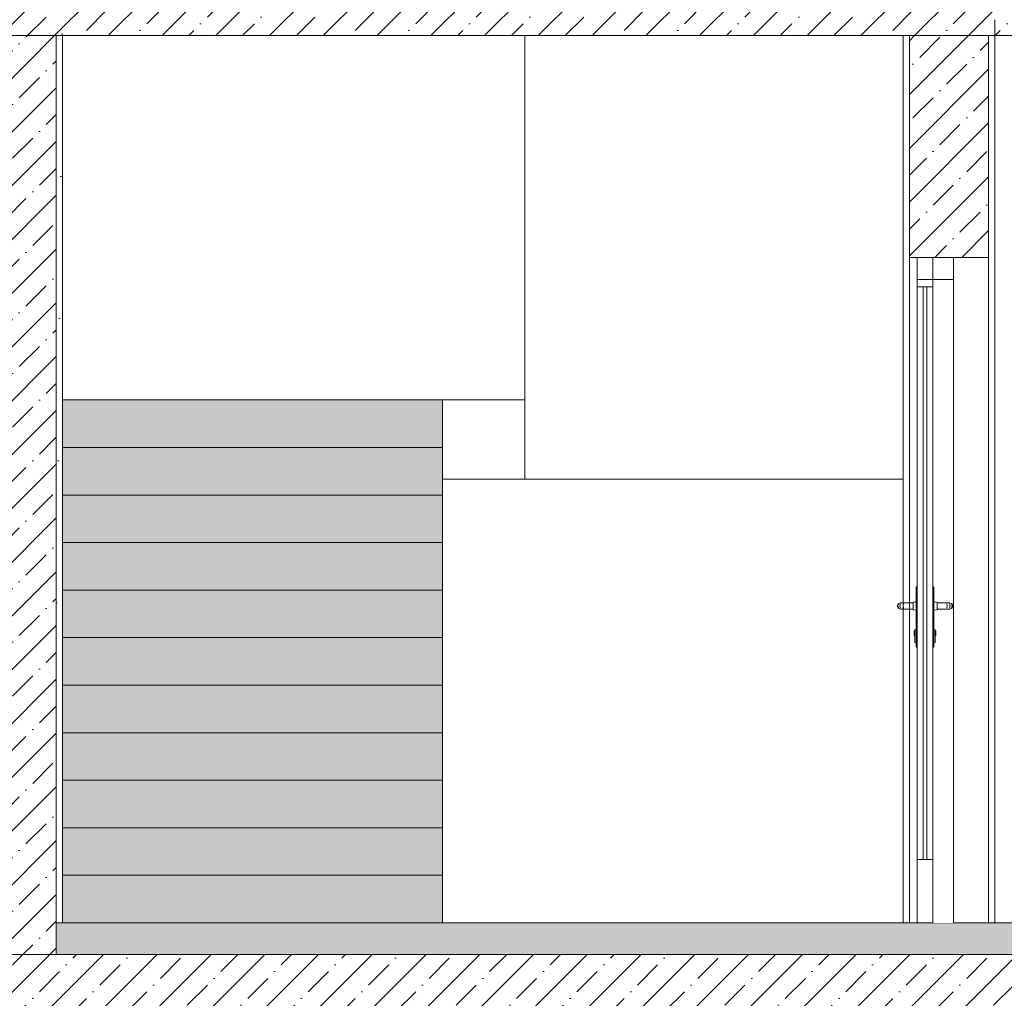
# Model space of a CAD drawing. Header units: millimetres. Extents: x -7244646 to -5701154, y 5723682 to 6071635.
# Tile 265 of 656: x -6383777 to -6380669, y 5809771 to 5812859. Entities that reach past the tile are written whole.
import ezdxf

# ---------------------------------------------------------------- set-up
doc = ezdxf.new("R2010")
doc.units = ezdxf.units.MM
doc.header["$MEASUREMENT"] = 0
doc.set_wipeout_variables(frame=1)
doc.linetypes.add('Wipeout_Contour', pattern=[1000, 0, -1000])
for name, color, linetype, lineweight in [('0_Ном._пера__1', 7, 'Continuous', 0), ('0_Ном._пера__18', 9, 'Continuous', 5), ('0_Ном._пера__21', 7, 'Continuous', 5), ('АР-Стены_внешние_.АР_Ном._пера__120', 7, 'Continuous', 0), ('АР-Стены_внешние_.АР_Ном._пера__19', 255, 'Continuous', 0), ('АР-Стены_внутренние_пилоны.АР_Ном._пера__1', 7, 'Continuous', 0), ('АР-Стены_внутренние_пилоны.АР_Ном._пера__120', 7, 'Continuous', 0)]:
    doc.layers.add(name, color=color, linetype=linetype, lineweight=lineweight)
pattern_1 = [(45, (-7387333.12, 5739809.18), (-84.852814, 84.852814), []), (45, (-7387375.54, 5739851.61), (-84.852814, 84.852814), [90, -30, 0, -30])]

msp = doc.modelspace()

# ---------------------------------------------------------------- hatches: boundary and pattern name
at = {"layer": '0_Ном._пера__1', "linetype": 'Continuous', "lineweight": 0}
h = msp.add_hatch(dxfattribs=at)
h.set_pattern_fill('ЖЕЛЕЗОБЕТОН__PROJECT__0003', style=0, pattern_type=2)
h.set_pattern_definition(pattern_1)
h.paths.add_polyline_path([(-6385862.134, 5813059.179), (-6385862.134, 5812809.179), (-6378784.171, 5812809.179), (-6378784.171, 5813059.179)])
at = {"layer": '0_Ном._пера__1', "linetype": 'Continuous', "lineweight": 5}
h = msp.add_hatch(dxfattribs=at)
h.set_pattern_fill('ШТУКАТУРКА__ГИПС_01_0003', style=0, pattern_type=2)
h.set_pattern_definition([(45, (-7387333.12, 5740159.18), (-111.369318, 111.369318), [0, -105, 0, -157.5]), (110, (-7386983.12, 5740159.18), (148.001588, 53.868173), [0, -77, 0, -133])])
h.paths.add_polyline_path([(-6383662.356, 5812859.179), (-6383662.356, 5809924.179), (-6383642.356, 5809924.179), (-6383642.356, 5812859.179)])
at = {"layer": '0_Ном._пера__1', "linetype": 'Continuous', "lineweight": 0}
h = msp.add_hatch(dxfattribs=at)
h.set_pattern_fill('ЖЕЛЕЗОБЕТОН__PROJECT__0003', style=0, pattern_type=2)
h.set_pattern_definition(pattern_1)
h.paths.add_polyline_path([(-6383662.356, 5812809.179), (-6383912.356, 5812809.179), (-6383912.356, 5809909.179), (-6383662.356, 5809909.179)])
h = msp.add_hatch(dxfattribs=at)
h.set_pattern_fill('ЖЕЛЕЗОБЕТОН__PROJECT__0003', style=0, pattern_type=2)
h.set_pattern_definition(pattern_1)
h.paths.add_polyline_path([(-6385862.134, 5809909.179), (-6385862.134, 5809709.179), (-6378784.171, 5809709.179), (-6378784.171, 5809909.179)])
at = {"layer": '0_Ном._пера__18', "linetype": 'Continuous', "lineweight": 5}
msp.add_hatch(color=9, dxfattribs=at).paths.add_polyline_path([(-6383662.356, 5809909.179), (-6379029.103, 5809909.179), (-6379029.103, 5810009.179), (-6383662.356, 5810009.179)])
at = {"layer": 'АР-Стены_внешние_.АР_Ном._пера__19', "linetype": 'Continuous', "lineweight": 0}
for points in [[(-6383642.371, 5811509.179), (-6382442.371, 5811509.179), (-6382442.371, 5811659.179), (-6383642.371, 5811659.179)], [(-6383642.371, 5811359.179), (-6382442.371, 5811359.179), (-6382442.371, 5811509.179), (-6383642.371, 5811509.179)], [(-6383642.371, 5811209.179), (-6382442.371, 5811209.179), (-6382442.371, 5811359.179), (-6383642.371, 5811359.179)], [(-6383642.371, 5811059.179), (-6382442.371, 5811059.179), (-6382442.371, 5811209.179), (-6383642.371, 5811209.179)], [(-6383642.371, 5810909.179), (-6382442.371, 5810909.179), (-6382442.371, 5811059.179), (-6383642.371, 5811059.179)], [(-6383642.371, 5810759.179), (-6382442.371, 5810759.179), (-6382442.371, 5810909.179), (-6383642.371, 5810909.179)], [(-6383642.371, 5810609.179), (-6382442.371, 5810609.179), (-6382442.371, 5810759.179), (-6383642.371, 5810759.179)], [(-6383642.371, 5810459.179), (-6382442.371, 5810459.179), (-6382442.371, 5810609.179), (-6383642.371, 5810609.179)], [(-6383642.371, 5810309.179), (-6382442.371, 5810309.179), (-6382442.371, 5810459.179), (-6383642.371, 5810459.179)], [(-6383642.371, 5810159.179), (-6382442.371, 5810159.179), (-6382442.371, 5810309.179), (-6383642.371, 5810309.179)], [(-6383642.371, 5810009.179), (-6382442.371, 5810009.179), (-6382442.371, 5810159.179), (-6383642.371, 5810159.179)]]:
    msp.add_hatch(color=255, dxfattribs=at).paths.add_polyline_path(points)
at = {"layer": 'АР-Стены_внутренние_пилоны.АР_Ном._пера__1', "linetype": 'Continuous', "lineweight": 0}
h = msp.add_hatch(dxfattribs=at)
h.set_pattern_fill('ЖЕЛЕЗОБЕТОН__PROJECT__0003', style=0, pattern_type=2)
h.set_pattern_definition(pattern_1)
h.paths.add_polyline_path([(-6380968.773, 5812809.179), (-6380718.773, 5812809.179), (-6380718.773, 5812109.179), (-6380968.773, 5812109.179)])

# ---------------------------------------------------------------- linework, layer by layer
at = {"layer": '0_Ном._пера__1', "color": 7, "linetype": 'Continuous', "lineweight": 0}
for p, q in [((-6383662.356, 5812809.179), (-6383662.356, 5809924.179)), ((-6383642.356, 5812809.179), (-6383642.356, 5810024.179)), ((-6380718.773, 5812109.179), (-6380718.773, 5810009.179)), ((-6380925.171, 5812016.179), (-6380925.171, 5810209.179)), ((-6380913.171, 5810209.179), (-6380913.171, 5812016.179)), ((-6383642.356, 5811659.179), (-6382442.373, 5811659.179)), ((-6382442.373, 5811659.179), (-6382182.372, 5811659.179)), ((-6380988.773, 5811409.179), (-6382442.373, 5811409.179)), ((-6380894.171, 5810209.179), (-6380944.171, 5810209.179))]:
    msp.add_line(p, q, dxfattribs=at)
at = {"layer": '0_Ном._пера__1', "color": 7, "linetype": 'Continuous', "lineweight": 0, "flags": 128}
msp.add_lwpolyline([(-6383662.356, 5809909.179), (-6379029.103, 5809909.179), (-6379029.103, 5810009.179), (-6383662.356, 5810009.179)], close=True, dxfattribs=at)
at = {"layer": '0_Ном._пера__21', "color": 7, "linetype": 'Continuous', "lineweight": 5, "flags": 128}
for points in [[(-6385862.134, 5813059.179), (-6385862.134, 5812809.179), (-6378784.171, 5812809.179), (-6378784.171, 5813059.179)], [(-6383662.356, 5812809.179), (-6383912.356, 5812809.179), (-6383912.356, 5809909.179), (-6383662.356, 5809909.179)], [(-6385862.134, 5809909.179), (-6385862.134, 5809709.179), (-6378784.171, 5809709.179), (-6378784.171, 5809909.179)]]:
    msp.add_lwpolyline(points, close=True, dxfattribs=at)
at = {"layer": 'АР-Стены_внешние_.АР_Ном._пера__120', "color": 7, "linetype": 'Continuous', "lineweight": 0, "flags": 128}
for points in [[(-6383642.371, 5811509.179), (-6382442.371, 5811509.179), (-6382442.371, 5811659.179), (-6383642.371, 5811659.179)], [(-6383642.371, 5811359.179), (-6382442.371, 5811359.179), (-6382442.371, 5811509.179), (-6383642.371, 5811509.179)], [(-6383642.371, 5811209.179), (-6382442.371, 5811209.179), (-6382442.371, 5811359.179), (-6383642.371, 5811359.179)], [(-6383642.371, 5811059.179), (-6382442.371, 5811059.179), (-6382442.371, 5811209.179), (-6383642.371, 5811209.179)], [(-6383642.371, 5810909.179), (-6382442.371, 5810909.179), (-6382442.371, 5811059.179), (-6383642.371, 5811059.179)], [(-6383642.371, 5810759.179), (-6382442.371, 5810759.179), (-6382442.371, 5810909.179), (-6383642.371, 5810909.179)], [(-6383642.371, 5810609.179), (-6382442.371, 5810609.179), (-6382442.371, 5810759.179), (-6383642.371, 5810759.179)], [(-6383642.371, 5810459.179), (-6382442.371, 5810459.179), (-6382442.371, 5810609.179), (-6383642.371, 5810609.179)], [(-6383642.371, 5810309.179), (-6382442.371, 5810309.179), (-6382442.371, 5810459.179), (-6383642.371, 5810459.179)], [(-6383642.371, 5810159.179), (-6382442.371, 5810159.179), (-6382442.371, 5810309.179), (-6383642.371, 5810309.179)], [(-6383642.371, 5810009.179), (-6382442.371, 5810009.179), (-6382442.371, 5810159.179), (-6383642.371, 5810159.179)]]:
    msp.add_lwpolyline(points, close=True, dxfattribs=at)
at = {"layer": 'АР-Стены_внутренние_пилоны.АР_Ном._пера__120', "color": 7, "linetype": 'Continuous', "lineweight": 0}
msp.add_line((-6380698.773, 5812859.179), (-6380698.773, 5810009.179), dxfattribs=at)
at = {"layer": 'АР-Стены_внутренние_пилоны.АР_Ном._пера__120', "color": 7, "linetype": 'Continuous', "lineweight": 5, "flags": 128}
msp.add_lwpolyline([(-6380968.773, 5812809.179), (-6380718.773, 5812809.179), (-6380718.773, 5812109.179), (-6380968.773, 5812109.179)], close=True, dxfattribs=at)

# ---------------------------------------------------------------- wipeouts: each hides what was drawn before it
at = {"color": 254, "linetype": 'Wipeout_Contour', "lineweight": 0, "ltscale": 34524832.80743171}
msp.add_wipeout([(-6382182.372, 5811471.989), (-6382182.372, 5811464.179), (-6380982.372, 5811464.179), (-6380982.372, 5811471.989)], dxfattribs=at)
at = {"color": 254, "linetype": 'Wipeout_Contour', "lineweight": 0, "ltscale": 34521619.56187667}
msp.add_wipeout([(-6380944.171, 5811069.179), (-6380947.171, 5811069.179), (-6380947.171, 5810879.179), (-6380944.171, 5810879.179)], dxfattribs=at)
at = {"color": 254, "linetype": 'Wipeout_Contour', "lineweight": 0, "ltscale": 34521851.08066186}
msp.add_wipeout([(-6380997.171, 5810999.179), (-6380995.648, 5810999.179), (-6381002.309, 5811002.108), (-6381004.242, 5811002.108)], dxfattribs=at)

# ---------------------------------------------------------------- next in the draw order: linework, layer by layer
at = {"layer": '0_Ном._пера__1', "color": 7, "linetype": 'Continuous', "lineweight": 0}
for p, q in [((-6382182.372, 5812809.179), (-6382182.372, 5811409.179)), ((-6380944.171, 5811069.179), (-6380947.171, 5811069.179))]:
    msp.add_line(p, q, dxfattribs=at)

# ---------------------------------------------------------------- next in the draw order: wipeouts: each hides what was drawn before it
at = {"color": 254, "linetype": 'Wipeout_Contour', "lineweight": 0, "ltscale": 233019693.1093585}
msp.add_wipeout([(-6380894.171, 5812109.179), (-6380894.171, 5811069.179), (-6380891.171, 5811069.179), (-6380891.171, 5811022.179), (-6380881.171, 5811021.179), (-6380881.171, 5811019.179), (-6380841.171, 5811019.179), (-6380834.1, 5811016.25), (-6380831.171, 5811009.179), (-6380834.1, 5811002.108), (-6380841.171, 5810999.179), (-6380881.171, 5810999.179), (-6380881.171, 5810997.179), (-6380891.171, 5810996.179), (-6380891.171, 5810936.179), (-6380887.171, 5810934.179), (-6380887.171, 5810931.179), (-6380885.171, 5810930.179), (-6380885.171, 5810916.179), (-6380887.171, 5810915.179), (-6380887.171, 5810894.179), (-6380891.171, 5810892.179), (-6380891.171, 5810879.179), (-6380894.171, 5810879.179), (-6380894.171, 5810009.179), (-6380829.171, 5810009.179), (-6380829.171, 5812109.179)], dxfattribs=at)
at = {"color": 254, "linetype": 'Wipeout_Contour', "lineweight": 0, "ltscale": 34521878.89563948}
msp.add_wipeout([(-6381004.242, 5811002.108), (-6381002.309, 5811002.108), (-6381005.068, 5811009.179), (-6381007.171, 5811009.179)], dxfattribs=at)
at = {"color": 254, "linetype": 'Wipeout_Contour', "lineweight": 0, "ltscale": 34521521.0476914}
msp.add_wipeout([(-6380951.171, 5810934.179), (-6380951.171, 5810931.5), (-6380947.171, 5810933.232), (-6380947.171, 5810936.179)], dxfattribs=at)
at = {"color": 254, "linetype": 'Wipeout_Contour', "lineweight": 0, "ltscale": 34521454.23851386}
msp.add_wipeout([(-6380951.171, 5810904.179), (-6380947.171, 5810903.179), (-6380947.171, 5810914.179), (-6380951.171, 5810914.179)], dxfattribs=at)

# ---------------------------------------------------------------- next in the draw order: linework, layer by layer
at = {"layer": '0_Ном._пера__1', "color": 7, "linetype": 'Continuous', "lineweight": 0}
for p, q in [((-6380829.171, 5812109.179), (-6380944.171, 5812109.179)), ((-6380894.171, 5812109.179), (-6380894.171, 5812016.179)), ((-6380829.171, 5812039.179), (-6380829.171, 5812109.179)), ((-6380894.171, 5812016.179), (-6380944.171, 5812016.179))]:
    msp.add_line(p, q, dxfattribs=at)
at = {"layer": '0_Ном._пера__1', "color": 7, "linetype": 'Continuous', "lineweight": 0, "flags": 128}
msp.add_lwpolyline([(-6380829.171, 5812039.179), (-6380944.171, 5812039.179)], dxfattribs=at)

# ---------------------------------------------------------------- next in the draw order: wipeouts: each hides what was drawn before it
at = {"color": 254, "linetype": 'Wipeout_Contour', "lineweight": 0, "ltscale": 34521462.81860071}
msp.add_wipeout([(-6380894.171, 5811069.179), (-6380894.171, 5810879.179), (-6380891.171, 5810879.179), (-6380891.171, 5811069.179)], dxfattribs=at)
at = {"color": 254, "linetype": 'Wipeout_Contour', "lineweight": 0, "ltscale": 34521897.93980964}
msp.add_wipeout([(-6381007.171, 5811009.179), (-6381005.068, 5811009.179), (-6381002.309, 5811016.25), (-6381004.242, 5811016.25)], dxfattribs=at)
at = {"color": 254, "linetype": 'Wipeout_Contour', "lineweight": 0, "ltscale": 34521373.85043792}
msp.add_wipeout([(-6380841.171, 5810999.179), (-6380834.1, 5811002.108), (-6380836.033, 5811002.108), (-6380842.693, 5810999.179)], dxfattribs=at)
at = {"color": 254, "linetype": 'Wipeout_Contour', "lineweight": 0, "ltscale": 34521506.89226197}
msp.add_wipeout([(-6380951.171, 5810924.179), (-6380947.171, 5810925.179), (-6380947.171, 5810933.232), (-6380951.171, 5810931.5)], dxfattribs=at)
at = {"color": 254, "linetype": 'Wipeout_Contour', "lineweight": 0, "ltscale": 34521429.74141583}
msp.add_wipeout([(-6380951.171, 5810896.859), (-6380947.171, 5810895.127), (-6380947.171, 5810903.179), (-6380951.171, 5810904.179)], dxfattribs=at)

# ---------------------------------------------------------------- next in the draw order: linework, layer by layer
at = {"layer": '0_Ном._пера__1', "color": 7, "linetype": 'Continuous', "lineweight": 0}
msp.add_line((-6380894.171, 5811069.179), (-6380891.171, 5811069.179), dxfattribs=at)

# ---------------------------------------------------------------- next in the draw order: wipeouts: each hides what was drawn before it
at = {"color": 254, "linetype": 'Wipeout_Contour', "lineweight": 0, "ltscale": 34521897.05737163}
msp.add_wipeout([(-6381004.242, 5811016.25), (-6381002.309, 5811016.25), (-6380995.648, 5811019.179), (-6380997.171, 5811019.179)], dxfattribs=at)
at = {"color": 254, "linetype": 'Wipeout_Contour', "lineweight": 0, "ltscale": 34521372.96833326}
msp.add_wipeout([(-6380834.1, 5811002.108), (-6380831.171, 5811009.179), (-6380833.274, 5811009.179), (-6380836.033, 5811002.108)], dxfattribs=at)
at = {"color": 254, "linetype": 'Wipeout_Contour', "lineweight": 0, "ltscale": 34521343.60191295}
msp.add_wipeout([(-6380891.171, 5810936.179), (-6380891.171, 5810933.232), (-6380887.171, 5810931.5), (-6380887.171, 5810934.179)], dxfattribs=at)
at = {"color": 254, "linetype": 'Wipeout_Contour', "lineweight": 0, "ltscale": 34521482.39512242}
msp.add_wipeout([(-6380951.171, 5810914.179), (-6380947.171, 5810914.179), (-6380947.171, 5810925.179), (-6380951.171, 5810924.179)], dxfattribs=at)
at = {"color": 254, "linetype": 'Wipeout_Contour', "lineweight": 0, "ltscale": 34521276.79239303}
msp.add_wipeout([(-6380887.171, 5810904.179), (-6380887.171, 5810914.179), (-6380891.171, 5810914.179), (-6380891.171, 5810903.179)], dxfattribs=at)
at = {"color": 254, "linetype": 'Wipeout_Contour', "lineweight": 0, "ltscale": 34521415.58602779}
msp.add_wipeout([(-6380951.171, 5810896.859), (-6380951.171, 5810894.179), (-6380947.171, 5810892.179), (-6380947.171, 5810895.127)], dxfattribs=at)

# ---------------------------------------------------------------- next in the draw order: linework, layer by layer
at = {"layer": '0_Ном._пера__1', "color": 7, "linetype": 'Continuous', "lineweight": 0}
for p, q in [((-6380951.171, 5810896.859), (-6380951.171, 5810894.179)), ((-6380951.171, 5810894.179), (-6380947.171, 5810892.179)), ((-6380944.171, 5810879.179), (-6380947.171, 5810879.179))]:
    msp.add_line(p, q, dxfattribs=at)

# ---------------------------------------------------------------- next in the draw order: wipeouts: each hides what was drawn before it
at = {"color": 254, "linetype": 'Wipeout_Contour', "lineweight": 0, "ltscale": 34521841.02949584}
msp.add_wipeout([(-6380995.648, 5810999.179), (-6380991.313, 5810999.179), (-6380996.411, 5811002.108), (-6381002.309, 5811002.108)], dxfattribs=at)
at = {"color": 254, "linetype": 'Wipeout_Contour', "lineweight": 0, "ltscale": 34521392.01277801}
msp.add_wipeout([(-6380831.171, 5811009.179), (-6380834.1, 5811016.25), (-6380836.033, 5811016.25), (-6380833.274, 5811009.179)], dxfattribs=at)
at = {"color": 254, "linetype": 'Wipeout_Contour', "lineweight": 0, "ltscale": 34521329.44641095}
msp.add_wipeout([(-6380887.171, 5810924.179), (-6380887.171, 5810931.5), (-6380891.171, 5810933.232), (-6380891.171, 5810925.179)], dxfattribs=at)
at = {"color": 254, "linetype": 'Wipeout_Contour', "lineweight": 0, "ltscale": 34521494.37093215}
msp.add_wipeout([(-6380953.171, 5810923.179), (-6380953.171, 5810918.23), (-6380951.171, 5810917.523), (-6380951.171, 5810923.179)], dxfattribs=at)
at = {"color": 254, "linetype": 'Wipeout_Contour', "lineweight": 0, "ltscale": 34521252.29516947}
msp.add_wipeout([(-6380887.171, 5810896.859), (-6380887.171, 5810904.179), (-6380891.171, 5810903.179), (-6380891.171, 5810895.127)], dxfattribs=at)

# ---------------------------------------------------------------- next in the draw order: wipeouts: each hides what was drawn before it
at = {"color": 254, "linetype": 'Wipeout_Contour', "lineweight": 0, "ltscale": 34521866.74102817}
msp.add_wipeout([(-6381002.309, 5811002.108), (-6380996.411, 5811002.108), (-6380998.523, 5811009.179), (-6381005.068, 5811009.179)], dxfattribs=at)
at = {"color": 254, "linetype": 'Wipeout_Contour', "lineweight": 0, "ltscale": 34521419.82777883}
msp.add_wipeout([(-6380834.1, 5811016.25), (-6380841.171, 5811019.179), (-6380842.693, 5811019.179), (-6380836.033, 5811016.25)], dxfattribs=at)
at = {"color": 254, "linetype": 'Wipeout_Contour', "lineweight": 0, "ltscale": 34521484.25176574}
msp.add_wipeout([(-6380953.171, 5810916.179), (-6380951.171, 5810915.179), (-6380951.171, 5810917.523), (-6380953.171, 5810918.23)], dxfattribs=at)
at = {"color": 254, "linetype": 'Wipeout_Contour', "lineweight": 0, "ltscale": 34521304.94914588}
msp.add_wipeout([(-6380887.171, 5810914.179), (-6380887.171, 5810924.179), (-6380891.171, 5810925.179), (-6380891.171, 5810914.179)], dxfattribs=at)
at = {"color": 254, "linetype": 'Wipeout_Contour', "lineweight": 0, "ltscale": 34521238.13970887}
msp.add_wipeout([(-6380887.171, 5810896.859), (-6380891.171, 5810895.127), (-6380891.171, 5810892.179), (-6380887.171, 5810894.179)], dxfattribs=at)

# ---------------------------------------------------------------- next in the draw order: linework, layer by layer
at = {"layer": '0_Ном._пера__1', "color": 7, "linetype": 'Continuous', "lineweight": 0}
for p, q in [((-6380951.171, 5810904.179), (-6380951.171, 5810896.859)), ((-6380894.171, 5810879.179), (-6380891.171, 5810879.179)), ((-6380887.171, 5810894.179), (-6380891.171, 5810892.179)), ((-6380887.171, 5810896.859), (-6380887.171, 5810894.179))]:
    msp.add_line(p, q, dxfattribs=at)

# ---------------------------------------------------------------- next in the draw order: wipeouts: each hides what was drawn before it
at = {"color": 254, "linetype": 'Wipeout_Contour', "lineweight": 0, "ltscale": 34521885.78520474}
msp.add_wipeout([(-6381005.068, 5811009.179), (-6380998.523, 5811009.179), (-6380996.411, 5811016.25), (-6381002.309, 5811016.25)], dxfattribs=at)
at = {"color": 254, "linetype": 'Wipeout_Contour', "lineweight": 0, "ltscale": 34521383.90149219}
msp.add_wipeout([(-6380842.693, 5810999.179), (-6380836.033, 5811002.108), (-6380841.931, 5811002.108), (-6380847.029, 5810999.179)], dxfattribs=at)
at = {"color": 254, "linetype": 'Wipeout_Contour', "lineweight": 0, "ltscale": 34521518.60485238}
msp.add_wipeout([(-6380953.171, 5810928.129), (-6380951.171, 5810928.836), (-6380951.171, 5810931.179), (-6380953.171, 5810930.179)], dxfattribs=at)
at = {"color": 254, "linetype": 'Wipeout_Contour', "lineweight": 0, "ltscale": 34521299.18037581}
msp.add_wipeout([(-6380887.171, 5810923.179), (-6380887.171, 5810917.523), (-6380885.171, 5810918.23), (-6380885.171, 5810923.179)], dxfattribs=at)

# ---------------------------------------------------------------- next in the draw order: wipeouts: each hides what was drawn before it
at = {"color": 254, "linetype": 'Wipeout_Contour', "lineweight": 0, "ltscale": 34521887.0062187}
msp.add_wipeout([(-6381002.309, 5811016.25), (-6380996.411, 5811016.25), (-6380991.313, 5811019.179), (-6380995.648, 5811019.179)], dxfattribs=at)
at = {"color": 254, "linetype": 'Wipeout_Contour', "lineweight": 0, "ltscale": 34521385.12280285}
msp.add_wipeout([(-6380836.033, 5811002.108), (-6380833.274, 5811009.179), (-6380839.819, 5811009.179), (-6380841.931, 5811002.108)], dxfattribs=at)
at = {"color": 254, "linetype": 'Wipeout_Contour', "lineweight": 0, "ltscale": 34521508.48567923}
msp.add_wipeout([(-6380953.171, 5810928.129), (-6380953.171, 5810923.179), (-6380951.171, 5810923.179), (-6380951.171, 5810928.836)], dxfattribs=at)
at = {"color": 254, "linetype": 'Wipeout_Contour', "lineweight": 0, "ltscale": 34521289.06115229}
msp.add_wipeout([(-6380885.171, 5810916.179), (-6380885.171, 5810918.23), (-6380887.171, 5810917.523), (-6380887.171, 5810915.179)], dxfattribs=at)

# ---------------------------------------------------------------- next in the draw order: linework, layer by layer
at = {"layer": '0_Ном._пера__1', "color": 7, "linetype": 'Continuous', "lineweight": 0}
for p, q in [((-6380953.171, 5810930.179), (-6380951.171, 5810931.179)), ((-6380953.171, 5810930.179), (-6380953.171, 5810928.129)), ((-6380951.171, 5810934.179), (-6380947.171, 5810936.179)), ((-6380951.171, 5810934.179), (-6380951.171, 5810931.5)), ((-6380951.171, 5810931.5), (-6380951.171, 5810924.179)), ((-6380953.171, 5810928.129), (-6380953.171, 5810923.179)), ((-6380953.171, 5810923.179), (-6380953.171, 5810918.23)), ((-6380953.171, 5810918.23), (-6380953.171, 5810916.179)), ((-6380953.171, 5810916.179), (-6380951.171, 5810915.179)), ((-6380951.171, 5810924.179), (-6380951.171, 5810914.179)), ((-6380951.171, 5810914.179), (-6380951.171, 5810904.179)), ((-6380887.171, 5810904.179), (-6380887.171, 5810896.859))]:
    msp.add_line(p, q, dxfattribs=at)

# ---------------------------------------------------------------- next in the draw order: wipeouts: each hides what was drawn before it
at = {"color": 254, "linetype": 'Wipeout_Contour', "lineweight": 0, "ltscale": 34521822.18334603}
msp.add_wipeout([(-6380991.313, 5810999.179), (-6380984.825, 5810999.179), (-6380987.584, 5811002.108), (-6380996.411, 5811002.108)], dxfattribs=at)
at = {"color": 254, "linetype": 'Wipeout_Contour', "lineweight": 0, "ltscale": 34521404.16724119}
msp.add_wipeout([(-6380833.274, 5811009.179), (-6380836.033, 5811016.25), (-6380841.931, 5811016.25), (-6380839.819, 5811009.179)], dxfattribs=at)
at = {"color": 254, "linetype": 'Wipeout_Contour', "lineweight": 0, "ltscale": 34521323.41443283}
msp.add_wipeout([(-6380885.171, 5810928.129), (-6380885.171, 5810930.179), (-6380887.171, 5810931.179), (-6380887.171, 5810928.836)], dxfattribs=at)

# ---------------------------------------------------------------- next in the draw order: wipeouts: each hides what was drawn before it
at = {"color": 254, "linetype": 'Wipeout_Contour', "lineweight": 0, "ltscale": 34521843.78114017}
msp.add_wipeout([(-6380996.411, 5811002.108), (-6380987.584, 5811002.108), (-6380988.726, 5811009.179), (-6380998.523, 5811009.179)], dxfattribs=at)
at = {"color": 254, "linetype": 'Wipeout_Contour', "lineweight": 0, "ltscale": 34521429.87882002}
msp.add_wipeout([(-6380836.033, 5811016.25), (-6380842.693, 5811019.179), (-6380847.029, 5811019.179), (-6380841.931, 5811016.25)], dxfattribs=at)
at = {"color": 254, "linetype": 'Wipeout_Contour', "lineweight": 0, "ltscale": 34521313.29520255}
msp.add_wipeout([(-6380887.171, 5810923.179), (-6380885.171, 5810923.179), (-6380885.171, 5810928.129), (-6380887.171, 5810928.836)], dxfattribs=at)

# ---------------------------------------------------------------- next in the draw order: linework, layer by layer
at = {"layer": '0_Ном._пера__1', "color": 7, "linetype": 'Continuous', "lineweight": 0}
for p, q in [((-6380887.171, 5810934.179), (-6380891.171, 5810936.179)), ((-6380887.171, 5810934.179), (-6380887.171, 5810931.5)), ((-6380887.171, 5810931.5), (-6380887.171, 5810924.179)), ((-6380885.171, 5810930.179), (-6380887.171, 5810931.179)), ((-6380885.171, 5810930.179), (-6380885.171, 5810928.129)), ((-6380887.171, 5810924.179), (-6380887.171, 5810914.179)), ((-6380885.171, 5810916.179), (-6380887.171, 5810915.179)), ((-6380887.171, 5810914.179), (-6380887.171, 5810904.179)), ((-6380885.171, 5810928.129), (-6380885.171, 5810923.179)), ((-6380885.171, 5810923.179), (-6380885.171, 5810918.23)), ((-6380885.171, 5810918.23), (-6380885.171, 5810916.179))]:
    msp.add_line(p, q, dxfattribs=at)

# ---------------------------------------------------------------- next in the draw order: wipeouts: each hides what was drawn before it
at = {"color": 254, "linetype": 'Wipeout_Contour', "lineweight": 0, "ltscale": 34521862.82532876}
msp.add_wipeout([(-6380998.523, 5811009.179), (-6380988.726, 5811009.179), (-6380987.584, 5811016.25), (-6380996.411, 5811016.25)], dxfattribs=at)
at = {"color": 254, "linetype": 'Wipeout_Contour', "lineweight": 0, "ltscale": 34521402.74744467}
msp.add_wipeout([(-6380847.029, 5810999.179), (-6380841.931, 5811002.108), (-6380850.758, 5811002.108), (-6380853.517, 5810999.179)], dxfattribs=at)

# ---------------------------------------------------------------- next in the draw order: wipeouts: each hides what was drawn before it
at = {"color": 254, "linetype": 'Wipeout_Contour', "lineweight": 0, "ltscale": 34521868.16009335}
msp.add_wipeout([(-6380996.411, 5811016.25), (-6380987.584, 5811016.25), (-6380984.825, 5811019.179), (-6380991.313, 5811019.179)], dxfattribs=at)
at = {"color": 254, "linetype": 'Wipeout_Contour', "lineweight": 0, "ltscale": 34521408.08244069}
msp.add_wipeout([(-6380841.931, 5811002.108), (-6380839.819, 5811009.179), (-6380849.615, 5811009.179), (-6380850.758, 5811002.108)], dxfattribs=at)

# ---------------------------------------------------------------- next in the draw order: wipeouts: each hides what was drawn before it
at = {"color": 254, "linetype": 'Wipeout_Contour', "lineweight": 0, "ltscale": 34521798.01407692}
msp.add_wipeout([(-6380984.825, 5810999.179), (-6380977.171, 5810999.179), (-6380977.867, 5811002.108), (-6380987.584, 5811002.108)], dxfattribs=at)
at = {"color": 254, "linetype": 'Wipeout_Contour', "lineweight": 0, "ltscale": 34521427.12686701}
msp.add_wipeout([(-6380839.819, 5811009.179), (-6380841.931, 5811016.25), (-6380850.758, 5811016.25), (-6380849.615, 5811009.179)], dxfattribs=at)

# ---------------------------------------------------------------- next in the draw order: wipeouts: each hides what was drawn before it
at = {"color": 254, "linetype": 'Wipeout_Contour', "lineweight": 0, "ltscale": 34521815.00510342}
msp.add_wipeout([(-6380987.584, 5811002.108), (-6380977.867, 5811002.108), (-6380978.156, 5811009.179), (-6380988.726, 5811009.179)], dxfattribs=at)
at = {"color": 254, "linetype": 'Wipeout_Contour', "lineweight": 0, "ltscale": 34521448.72474804}
msp.add_wipeout([(-6380841.931, 5811016.25), (-6380847.029, 5811019.179), (-6380853.517, 5811019.179), (-6380850.758, 5811016.25)], dxfattribs=at)

# ---------------------------------------------------------------- next in the draw order: linework, layer by layer
at = {"layer": '0_Ном._пера__1', "color": 7, "linetype": 'Continuous', "lineweight": 0}
msp.add_line((-6380829.171, 5810009.179), (-6380829.171, 5812109.179), dxfattribs=at)

# ---------------------------------------------------------------- next in the draw order: wipeouts: each hides what was drawn before it
at = {"color": 254, "linetype": 'Wipeout_Contour', "lineweight": 0, "ltscale": 34521834.04930714}
msp.add_wipeout([(-6380988.726, 5811009.179), (-6380978.156, 5811009.179), (-6380977.867, 5811016.25), (-6380987.584, 5811016.25)], dxfattribs=at)
at = {"color": 254, "linetype": 'Wipeout_Contour', "lineweight": 0, "ltscale": 34521426.9165061}
msp.add_wipeout([(-6380860.474, 5811002.108), (-6380861.171, 5810999.179), (-6380853.517, 5810999.179), (-6380850.758, 5811002.108)], dxfattribs=at)

# ---------------------------------------------------------------- next in the draw order: linework, layer by layer
at = {"layer": '0_Ном._пера__1', "color": 7, "linetype": 'Continuous', "lineweight": 0}
for p, q in [((-6381007.171, 5811009.179), (-6381004.242, 5811016.25)), ((-6381004.242, 5811002.108), (-6381007.171, 5811009.179)), ((-6380997.171, 5810999.179), (-6380995.648, 5810999.179))]:
    msp.add_line(p, q, dxfattribs=at)

# ---------------------------------------------------------------- next in the draw order: wipeouts: each hides what was drawn before it
at = {"color": 254, "linetype": 'Wipeout_Contour', "lineweight": 0, "ltscale": 34521843.99085571}
msp.add_wipeout([(-6380987.584, 5811016.25), (-6380977.867, 5811016.25), (-6380977.171, 5811019.179), (-6380984.825, 5811019.179)], dxfattribs=at)
at = {"color": 254, "linetype": 'Wipeout_Contour', "lineweight": 0, "ltscale": 34521436.85818387}
msp.add_wipeout([(-6380860.474, 5811002.108), (-6380850.758, 5811002.108), (-6380849.615, 5811009.179), (-6380860.186, 5811009.179)], dxfattribs=at)

# ---------------------------------------------------------------- next in the draw order: linework, layer by layer
at = {"layer": '0_Ном._пера__1', "color": 7, "linetype": 'Continuous', "lineweight": 0}
for p, q in [((-6381005.068, 5811009.179), (-6381002.309, 5811016.25)), ((-6381002.309, 5811002.108), (-6381005.068, 5811009.179)), ((-6381004.242, 5811016.25), (-6380997.171, 5811019.179)), ((-6380997.171, 5810999.179), (-6381004.242, 5811002.108)), ((-6380998.523, 5811009.179), (-6380996.411, 5811016.25)), ((-6380996.411, 5811002.108), (-6380998.523, 5811009.179)), ((-6380997.171, 5811019.179), (-6380995.648, 5811019.179))]:
    msp.add_line(p, q, dxfattribs=at)

# ---------------------------------------------------------------- next in the draw order: wipeouts: each hides what was drawn before it
at = {"color": 254, "linetype": 'Wipeout_Contour', "lineweight": 0, "ltscale": 34521754.96079627}
msp.add_wipeout([(-6380977.171, 5810999.179), (-6380957.171, 5810999.179), (-6380957.171, 5811002.108), (-6380977.867, 5811002.108)], dxfattribs=at)
at = {"color": 254, "linetype": 'Wipeout_Contour', "lineweight": 0, "ltscale": 34521455.90261047}
msp.add_wipeout([(-6380850.758, 5811016.25), (-6380860.474, 5811016.25), (-6380860.186, 5811009.179), (-6380849.615, 5811009.179)], dxfattribs=at)

# ---------------------------------------------------------------- next in the draw order: linework, layer by layer
at = {"layer": '0_Ном._пера__1', "color": 7, "linetype": 'Continuous', "lineweight": 0}
for p, q in [((-6380841.171, 5810999.179), (-6380842.693, 5810999.179)), ((-6380831.171, 5811009.179), (-6380834.1, 5811016.25)), ((-6380834.1, 5811002.108), (-6380831.171, 5811009.179))]:
    msp.add_line(p, q, dxfattribs=at)

# ---------------------------------------------------------------- next in the draw order: wipeouts: each hides what was drawn before it
at = {"color": 254, "linetype": 'Wipeout_Contour', "lineweight": 0, "ltscale": 34521769.14058027}
msp.add_wipeout([(-6380977.867, 5811002.108), (-6380957.171, 5811002.108), (-6380957.171, 5811009.179), (-6380978.156, 5811009.179)], dxfattribs=at)
at = {"color": 254, "linetype": 'Wipeout_Contour', "lineweight": 0, "ltscale": 34521472.893778}
msp.add_wipeout([(-6380861.171, 5811019.179), (-6380860.474, 5811016.25), (-6380850.758, 5811016.25), (-6380853.517, 5811019.179)], dxfattribs=at)

# ---------------------------------------------------------------- next in the draw order: linework, layer by layer
at = {"layer": '0_Ном._пера__1', "color": 7, "linetype": 'Continuous', "lineweight": 0}
for p, q in [((-6380841.171, 5811019.179), (-6380842.693, 5811019.179)), ((-6380839.819, 5811009.179), (-6380841.931, 5811016.25)), ((-6380841.931, 5811002.108), (-6380839.819, 5811009.179)), ((-6380834.1, 5811016.25), (-6380841.171, 5811019.179)), ((-6380841.171, 5810999.179), (-6380834.1, 5811002.108)), ((-6380833.274, 5811009.179), (-6380836.033, 5811016.25)), ((-6380836.033, 5811002.108), (-6380833.274, 5811009.179))]:
    msp.add_line(p, q, dxfattribs=at)

# ---------------------------------------------------------------- next in the draw order: wipeouts: each hides what was drawn before it
at = {"color": 254, "linetype": 'Wipeout_Contour', "lineweight": 0, "ltscale": 34521788.18480884}
msp.add_wipeout([(-6380978.156, 5811009.179), (-6380957.171, 5811009.179), (-6380957.171, 5811016.25), (-6380977.867, 5811016.25)], dxfattribs=at)
at = {"color": 254, "linetype": 'Wipeout_Contour', "lineweight": 0, "ltscale": 34521469.96944501}
msp.add_wipeout([(-6380861.171, 5810999.179), (-6380860.474, 5811002.108), (-6380881.171, 5811002.108), (-6380881.171, 5810999.179)], dxfattribs=at)

# ---------------------------------------------------------------- next in the draw order: linework, layer by layer
at = {"layer": '0_Ном._пера__1', "color": 7, "linetype": 'Continuous', "lineweight": 0}
for p, q in [((-6380995.648, 5810999.179), (-6380991.313, 5810999.179)), ((-6380991.313, 5810999.179), (-6380984.825, 5810999.179)), ((-6380984.825, 5810999.179), (-6380977.171, 5810999.179))]:
    msp.add_line(p, q, dxfattribs=at)

# ---------------------------------------------------------------- next in the draw order: wipeouts: each hides what was drawn before it
at = {"color": 254, "linetype": 'Wipeout_Contour', "lineweight": 0, "ltscale": 34521800.93763195}
msp.add_wipeout([(-6380977.867, 5811016.25), (-6380957.171, 5811016.25), (-6380957.171, 5811019.179), (-6380977.171, 5811019.179)], dxfattribs=at)
at = {"color": 254, "linetype": 'Wipeout_Contour', "lineweight": 0, "ltscale": 34521482.72237273}
msp.add_wipeout([(-6380860.474, 5811002.108), (-6380860.186, 5811009.179), (-6380881.171, 5811009.179), (-6380881.171, 5811002.108)], dxfattribs=at)

# ---------------------------------------------------------------- next in the draw order: linework, layer by layer
at = {"layer": '0_Ном._пера__1', "color": 7, "linetype": 'Continuous', "lineweight": 0}
for p, q in [((-6380995.648, 5811019.179), (-6380991.313, 5811019.179)), ((-6380991.313, 5811019.179), (-6380984.825, 5811019.179)), ((-6380988.726, 5811009.179), (-6380987.584, 5811016.25)), ((-6380987.584, 5811002.108), (-6380988.726, 5811009.179)), ((-6380984.825, 5811019.179), (-6380977.171, 5811019.179))]:
    msp.add_line(p, q, dxfattribs=at)
at = {"layer": 'АР-Стены_внутренние_пилоны.АР_Ном._пера__120', "color": 7, "linetype": 'Continuous', "lineweight": 0}
msp.add_line((-6380988.773, 5812809.179), (-6380988.773, 5810009.179), dxfattribs=at)

# ---------------------------------------------------------------- next in the draw order: wipeouts: each hides what was drawn before it
at = {"color": 254, "linetype": 'Wipeout_Contour', "lineweight": 0, "ltscale": 34521724.68343439}
msp.add_wipeout([(-6380957.171, 5811003.179), (-6380947.171, 5811002.679), (-6380947.171, 5811009.179), (-6380957.171, 5811009.179)], dxfattribs=at)
at = {"color": 254, "linetype": 'Wipeout_Contour', "lineweight": 0, "ltscale": 34521501.76675907}
msp.add_wipeout([(-6380860.186, 5811009.179), (-6380860.474, 5811016.25), (-6380881.171, 5811016.25), (-6380881.171, 5811009.179)], dxfattribs=at)

# ---------------------------------------------------------------- next in the draw order: linework, layer by layer
at = {"layer": '0_Ном._пера__1', "color": 7, "linetype": 'Continuous', "lineweight": 0}
for p, q in [((-6380853.517, 5810999.179), (-6380861.171, 5810999.179)), ((-6380847.029, 5810999.179), (-6380853.517, 5810999.179)), ((-6380842.693, 5810999.179), (-6380847.029, 5810999.179))]:
    msp.add_line(p, q, dxfattribs=at)

# ---------------------------------------------------------------- next in the draw order: wipeouts: each hides what was drawn before it
at = {"color": 254, "linetype": 'Wipeout_Contour', "lineweight": 0, "ltscale": 34521764.42413479}
msp.add_wipeout([(-6380957.171, 5811019.572), (-6380947.171, 5811020.438), (-6380947.171, 5811022.179), (-6380957.171, 5811021.179)], dxfattribs=at)
at = {"color": 254, "linetype": 'Wipeout_Contour', "lineweight": 0, "ltscale": 34521710.10079654}
msp.add_wipeout([(-6380957.171, 5811003.179), (-6380957.171, 5810998.787), (-6380947.171, 5810997.921), (-6380947.171, 5811002.679)], dxfattribs=at)
at = {"color": 254, "linetype": 'Wipeout_Contour', "lineweight": 0, "ltscale": 34521515.94666002}
msp.add_wipeout([(-6380860.474, 5811016.25), (-6380861.171, 5811019.179), (-6380881.171, 5811019.179), (-6380881.171, 5811016.25)], dxfattribs=at)

# ---------------------------------------------------------------- next in the draw order: linework, layer by layer
at = {"layer": '0_Ном._пера__1', "color": 7, "linetype": 'Continuous', "lineweight": 0}
for p, q in [((-6380853.517, 5811019.179), (-6380861.171, 5811019.179)), ((-6380847.029, 5811019.179), (-6380853.517, 5811019.179)), ((-6380849.615, 5811009.179), (-6380850.758, 5811016.25)), ((-6380850.758, 5811002.108), (-6380849.615, 5811009.179)), ((-6380842.693, 5811019.179), (-6380847.029, 5811019.179))]:
    msp.add_line(p, q, dxfattribs=at)

# ---------------------------------------------------------------- next in the draw order: wipeouts: each hides what was drawn before it
at = {"color": 254, "linetype": 'Wipeout_Contour', "lineweight": 0, "ltscale": 34521755.99540107}
msp.add_wipeout([(-6380947.171, 5811020.438), (-6380957.171, 5811019.572), (-6380957.171, 5811015.179), (-6380947.171, 5811015.679)], dxfattribs=at)
at = {"color": 254, "linetype": 'Wipeout_Contour', "lineweight": 0, "ltscale": 34521701.67207706}
msp.add_wipeout([(-6380957.171, 5810997.179), (-6380947.171, 5810996.179), (-6380947.171, 5810997.921), (-6380957.171, 5810998.787)], dxfattribs=at)
at = {"color": 254, "linetype": 'Wipeout_Contour', "lineweight": 0, "ltscale": 34521529.4941805}
msp.add_wipeout([(-6380881.171, 5811003.179), (-6380881.171, 5811009.179), (-6380891.171, 5811009.179), (-6380891.171, 5811002.679)], dxfattribs=at)

# ---------------------------------------------------------------- next in the draw order: wipeouts: each hides what was drawn before it
at = {"color": 254, "linetype": 'Wipeout_Contour', "lineweight": 0, "ltscale": 34521741.41274869}
msp.add_wipeout([(-6380957.171, 5811009.179), (-6380947.171, 5811009.179), (-6380947.171, 5811015.679), (-6380957.171, 5811015.179)], dxfattribs=at)
at = {"color": 254, "linetype": 'Wipeout_Contour', "lineweight": 0, "ltscale": 34521569.23510428}
msp.add_wipeout([(-6380881.171, 5811019.572), (-6380881.171, 5811021.179), (-6380891.171, 5811022.179), (-6380891.171, 5811020.438)], dxfattribs=at)
at = {"color": 254, "linetype": 'Wipeout_Contour', "lineweight": 0, "ltscale": 34521514.91146068}
msp.add_wipeout([(-6380891.171, 5811002.679), (-6380891.171, 5810997.921), (-6380881.171, 5810998.787), (-6380881.171, 5811003.179)], dxfattribs=at)

# ---------------------------------------------------------------- next in the draw order: linework, layer by layer
at = {"layer": '0_Ном._пера__1', "color": 7, "linetype": 'Continuous', "lineweight": 0}
for p, q in [((-6380944.171, 5812109.179), (-6380944.171, 5810009.179)), ((-6380947.171, 5811069.179), (-6380947.171, 5810879.179)), ((-6380977.171, 5811019.179), (-6380957.171, 5811019.179)), ((-6380977.171, 5810999.179), (-6380957.171, 5810999.179)), ((-6380957.171, 5811021.179), (-6380947.171, 5811022.179)), ((-6380957.171, 5811021.179), (-6380957.171, 5811019.572)), ((-6380957.171, 5811019.572), (-6380957.171, 5811019.179)), ((-6380957.171, 5811016.25), (-6380957.171, 5811019.179)), ((-6380957.171, 5811009.179), (-6380957.171, 5811016.25)), ((-6380957.171, 5811002.108), (-6380957.171, 5811009.179)), ((-6380957.171, 5810999.179), (-6380957.171, 5811002.108)), ((-6380957.171, 5810999.179), (-6380957.171, 5810998.787)), ((-6380957.171, 5810998.787), (-6380957.171, 5810997.179)), ((-6380957.171, 5810997.179), (-6380947.171, 5810996.179))]:
    msp.add_line(p, q, dxfattribs=at)
at = {"layer": 'АР-Стены_внутренние_пилоны.АР_Ном._пера__120', "color": 7, "linetype": 'Continuous', "lineweight": 0}
msp.add_line((-6380968.773, 5812809.179), (-6380968.773, 5810009.179), dxfattribs=at)

# ---------------------------------------------------------------- next in the draw order: wipeouts: each hides what was drawn before it
at = {"color": 254, "linetype": 'Wipeout_Contour', "lineweight": 0, "ltscale": 34521560.80632316}
msp.add_wipeout([(-6380891.171, 5811020.438), (-6380891.171, 5811015.679), (-6380881.171, 5811015.179), (-6380881.171, 5811019.572)], dxfattribs=at)
at = {"color": 254, "linetype": 'Wipeout_Contour', "lineweight": 0, "ltscale": 34521506.48269381}
msp.add_wipeout([(-6380881.171, 5810997.179), (-6380881.171, 5810998.787), (-6380891.171, 5810997.921), (-6380891.171, 5810996.179)], dxfattribs=at)

# ---------------------------------------------------------------- next in the draw order: wipeouts: each hides what was drawn before it
at = {"color": 254, "linetype": 'Wipeout_Contour', "lineweight": 0, "ltscale": 34521546.22358882}
msp.add_wipeout([(-6380881.171, 5811009.179), (-6380881.171, 5811015.179), (-6380891.171, 5811015.679), (-6380891.171, 5811009.179)], dxfattribs=at)

# ---------------------------------------------------------------- next in the draw order: linework, layer by layer
at = {"layer": '0_Ном._пера__1', "color": 7, "linetype": 'Continuous', "lineweight": 0}
for p, q in [((-6380894.171, 5812016.179), (-6380894.171, 5810009.179)), ((-6380891.171, 5811069.179), (-6380891.171, 5810879.179)), ((-6380881.171, 5811021.179), (-6380891.171, 5811022.179)), ((-6380881.171, 5810997.179), (-6380891.171, 5810996.179)), ((-6380881.171, 5811021.179), (-6380881.171, 5811019.572)), ((-6380881.171, 5811019.572), (-6380881.171, 5811019.179)), ((-6380881.171, 5811016.25), (-6380881.171, 5811019.179)), ((-6380861.171, 5811019.179), (-6380881.171, 5811019.179)), ((-6380881.171, 5811009.179), (-6380881.171, 5811016.25)), ((-6380881.171, 5811002.108), (-6380881.171, 5811009.179)), ((-6380881.171, 5810999.179), (-6380881.171, 5811002.108)), ((-6380881.171, 5810999.179), (-6380881.171, 5810998.787)), ((-6380861.171, 5810999.179), (-6380881.171, 5810999.179)), ((-6380881.171, 5810998.787), (-6380881.171, 5810997.179))]:
    msp.add_line(p, q, dxfattribs=at)

doc.saveas('drawing.dxf')
